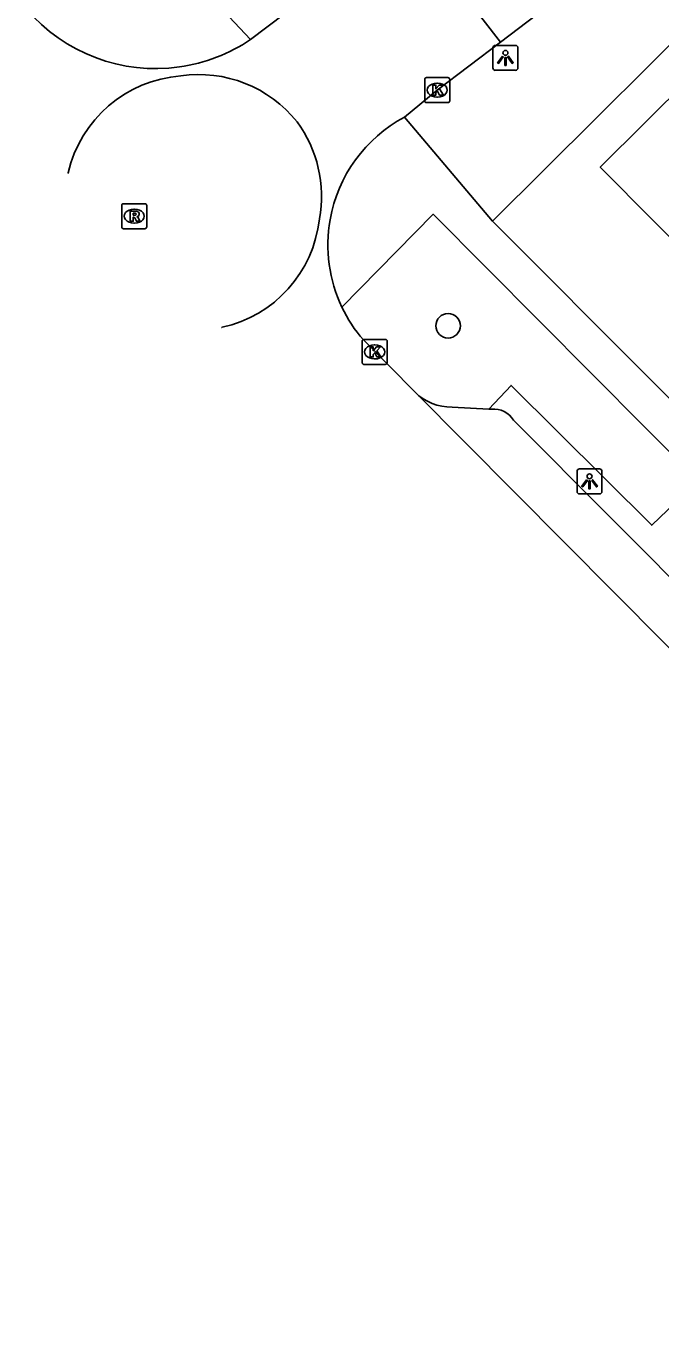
# Model space of a CAD drawing. Extents: x 159961 to 160856, y 382704 to 383353.
# Drawn here: x 160025.3 to 160050.6, y 383106.2 to 383159 of the extents above; entities that cross this region are included whole.
import ezdxf

# ---------------------------------------------------------------- set-up
doc = ezdxf.new("R2010")
doc.units = 0
for name, color, linetype in [('IMGEO_Boom', 7, 'Continuous'), ('IMGEO_Kolk', 7, 'Continuous'), ('IMGEO_Lichtpunt', 7, 'Continuous'), ('IMGEO_Pand', 7, 'Continuous'), ('IMGEO_Parkeervlak_open', 7, 'Continuous'), ('IMGEO_Rijbaan_lokaal_open', 7, 'Continuous'), ('IMGEO_Rioolput', 7, 'Continuous'), ('IMGEO_Voetpad_open', 7, 'Continuous')]:
    doc.layers.add(name, color=color, linetype=linetype)

msp = doc.modelspace()

# ---------------------------------------------------------------- linework, layer by layer
at = {"layer": 'IMGEO_Boom'}
msp.add_circle((160042.113, 383147.006), 0.489, dxfattribs=at)
at = {"layer": 'IMGEO_Kolk'}
for p, q in [((160041.179, 383155.999), (160041.179, 383156.851)), ((160041.254, 383156.925), (160042.106, 383156.925)), ((160041.667, 383156.705), (160041.692, 383156.705)), ((160042.18, 383156.851), (160042.18, 383155.999)), ((160041.69, 383156.145), (160041.665, 383156.145)), ((160042.106, 383155.925), (160041.254, 383155.925)), ((160038.752, 383146.463), (160039.604, 383146.463)), ((160038.677, 383145.537), (160038.677, 383146.389)), ((160039.165, 383146.243), (160039.19, 383146.243)), ((160039.678, 383146.389), (160039.678, 383145.537)), ((160039.604, 383145.463), (160038.752, 383145.463)), ((160039.188, 383145.683), (160039.163, 383145.683))]:
    msp.add_line(p, q, dxfattribs=at)
for points in [[(160041.179, 383155.999), (160041.179, 383156.851)], [(160041.254, 383156.925), (160042.106, 383156.925)], [(160041.5, 383156.625), (160041.623, 383156.625), (160041.623, 383156.474), (160041.753, 383156.625), (160041.917, 383156.625), (160041.771, 383156.474), (160041.924, 383156.225), (160041.772, 383156.225), (160041.687, 383156.389), (160041.623, 383156.322), (160041.623, 383156.225), (160041.5, 383156.225), (160041.5, 383156.625)], [(160042.18, 383156.851), (160042.18, 383155.999)], [(160042.106, 383155.925), (160041.254, 383155.925)], [(160038.752, 383146.463), (160039.604, 383146.463)], [(160038.677, 383145.537), (160038.677, 383146.389)], [(160038.998, 383146.163), (160039.121, 383146.163), (160039.121, 383146.012), (160039.251, 383146.163), (160039.415, 383146.163), (160039.269, 383146.012), (160039.422, 383145.763), (160039.27, 383145.763), (160039.185, 383145.927), (160039.121, 383145.86), (160039.121, 383145.763), (160038.998, 383145.763), (160038.998, 383146.163)], [(160039.678, 383146.389), (160039.678, 383145.537)], [(160039.604, 383145.463), (160038.752, 383145.463)]]:
    msp.add_lwpolyline(points, dxfattribs=at)
for centre, start, end in [((160041.256, 383156.849), 91.552, 178.448), ((160041.256, 383156.849), 91.552, 178.448), ((160042.104, 383156.849), 1.552, 88.448), ((160042.104, 383156.849), 1.552, 88.448), ((160041.256, 383156.001), 181.552, 268.448), ((160041.256, 383156.001), 181.552, 268.448), ((160042.104, 383156.001), 271.552, 358.448), ((160042.104, 383156.001), 271.552, 358.448), ((160038.754, 383146.387), 91.552, 178.448), ((160038.754, 383146.387), 91.552, 178.448), ((160039.602, 383146.387), 1.552, 88.448), ((160039.602, 383146.387), 1.552, 88.448), ((160038.754, 383145.539), 181.552, 268.448), ((160038.754, 383145.539), 181.552, 268.448), ((160039.602, 383145.539), 271.552, 358.448), ((160039.602, 383145.539), 271.552, 358.448)]:
    msp.add_arc(centre, 0.0765, start, end, dxfattribs=at)
for centre, major_axis, ratio, start_param, end_param in [((160041.666, 383156.425), (-0.387, 0.002), 0.722429, 4.712389, 7.853982), ((160041.691, 383156.425), (-0.39, 0.002), 0.717154, 1.570796, 4.712389), ((160039.164, 383145.963), (-0.387, 0.002), 0.722429, 4.712389, 7.853982), ((160039.189, 383145.963), (-0.39, 0.002), 0.717154, 1.570796, 4.712389)]:
    msp.add_ellipse(centre, major_axis=major_axis, ratio=ratio, start_param=start_param, end_param=end_param, dxfattribs=at)
at = {"layer": 'IMGEO_Lichtpunt'}
for p, q in [((160043.905, 383158.117), (160043.905, 383157.31)), ((160043.905, 383158.117), (160043.905, 383157.31)), ((160044.807, 383158.212), (160043.999, 383158.212)), ((160044.807, 383158.212), (160043.999, 383158.212)), ((160044.901, 383157.31), (160044.901, 383158.117)), ((160044.901, 383157.31), (160044.901, 383158.117)), ((160043.999, 383157.216), (160044.807, 383157.216)), ((160043.999, 383157.216), (160044.807, 383157.216)), ((160047.263, 383141.191), (160047.263, 383140.384)), ((160047.263, 383141.191), (160047.263, 383140.384)), ((160048.165, 383141.286), (160047.357, 383141.286)), ((160048.165, 383141.286), (160047.357, 383141.286)), ((160048.259, 383140.384), (160048.259, 383141.191)), ((160048.259, 383140.384), (160048.259, 383141.191)), ((160047.357, 383140.29), (160048.165, 383140.29)), ((160047.357, 383140.29), (160048.165, 383140.29))]:
    msp.add_line(p, q, dxfattribs=at)
for points in [[(160044.279, 383157.781), (160044.318, 383157.753), (160044.13, 383157.491), (160044.092, 383157.518), (160044.279, 383157.781)], [(160044.381, 383157.733), (160044.428, 383157.733), (160044.428, 383157.411), (160044.381, 383157.411), (160044.381, 383157.733)], [(160044.491, 383157.753), (160044.529, 383157.78), (160044.716, 383157.518), (160044.677, 383157.49), (160044.491, 383157.753)], [(160047.637, 383140.855), (160047.676, 383140.827), (160047.488, 383140.565), (160047.45, 383140.592), (160047.637, 383140.855)], [(160047.739, 383140.807), (160047.786, 383140.807), (160047.786, 383140.485), (160047.739, 383140.485), (160047.739, 383140.807)], [(160047.849, 383140.827), (160047.887, 383140.854), (160048.074, 383140.592), (160048.035, 383140.564), (160047.849, 383140.827)]]:
    msp.add_lwpolyline(points, dxfattribs=at)
for centre in [(160044.404, 383157.915), (160047.762, 383140.989)]:
    msp.add_circle(centre, 0.0994, dxfattribs=at)
for centre, start, end in [((160043.999, 383158.117), 90, 180), ((160043.999, 383158.117), 90, 180), ((160044.807, 383158.117), 0, 90), ((160044.807, 383158.117), 0, 90), ((160043.999, 383157.31), 180, 270), ((160043.999, 383157.31), 180, 270), ((160044.807, 383157.31), 270, 0), ((160044.807, 383157.31), 270, 360), ((160047.357, 383141.191), 90, 180), ((160047.357, 383141.191), 90, 180), ((160048.165, 383141.191), 0, 90), ((160048.165, 383141.191), 0, 90), ((160047.357, 383140.384), 180, 270), ((160047.357, 383140.384), 180, 270), ((160048.165, 383140.384), 270, 0), ((160048.165, 383140.384), 270, 360)]:
    msp.add_arc(centre, 0.0946, start, end, dxfattribs=at)
at = {"layer": 'IMGEO_Pand'}
msp.add_lwpolyline([(160052.491, 383149.02), (160048.19, 383153.34), (160055.334, 383160.453), (160056.188, 383161.303), (160058.261, 383159.221), (160060.513, 383156.97), (160058.428, 383154.924)], dxfattribs=at)
at = {"layer": 'IMGEO_Parkeervlak_open'}
msp.add_lwpolyline([(160043.734, 383143.677), (160042.275, 383143.756)], dxfattribs=at)
msp.add_arc((160042.245, 383145.826), 2.071, 225.4016, 270.8359, dxfattribs=at)
at = {"layer": 'IMGEO_Rijbaan_lokaal_open'}
for points in [[(160040.459, 383163.171), (160034.222, 383158.444)], [(160044.201, 383158.337), (160040.459, 383163.171)], [(160046.358, 383159.974), (160044.201, 383158.337)], [(160040.37, 383155.349), (160041.68, 383156.425), (160044.201, 383158.337)], [(160040.791, 383144.352), (160038.73, 383146.44)], [(160078.584, 383106.298), (160040.791, 383144.352)]]:
    msp.add_lwpolyline(points, dxfattribs=at)
for centre, radius, start, end in [((160030.427, 383164.079), 6.793, 220.5695, 278.1091), ((160030.373, 383164.226), 6.946, 278.3808, 303.6536), ((160031.836, 383151.976), 5.036, 94.5552, 166.8294), ((160032.146, 383152.003), 5.045, 38.7617, 98.0957), ((160032.015, 383152.185), 5.038, 349.5842, 36.2091), ((160043.104, 383150.242), 5.793, 118.1611, 170.0567), ((160032.169, 383152.066), 5.343, 168.5764, 168.8865), ((160032.016, 383151.813), 4.983, 282.4003, 353.7893), ((160043.112, 383150.241), 5.801, 170.0631, 205.4056), ((160043.081, 383150.222), 5.765, 205.3689, 220.9975), ((160032.093, 383152.187), 5.334, 280.4508, 280.7264)]:
    msp.add_arc(centre, radius, start, end, dxfattribs=at)
at = {"layer": 'IMGEO_Rioolput'}
for p, q in [((160029.075, 383150.96), (160029.075, 383151.812)), ((160029.15, 383151.886), (160030.002, 383151.886)), ((160030.076, 383151.812), (160030.076, 383150.96)), ((160029.563, 383151.666), (160029.588, 383151.666)), ((160030.002, 383150.886), (160029.15, 383150.886)), ((160029.586, 383151.106), (160029.561, 383151.106))]:
    msp.add_line(p, q, dxfattribs=at)
for points in [[(160029.075, 383150.96), (160029.075, 383151.812)], [(160029.15, 383151.886), (160030.002, 383151.886)], [(160030.076, 383151.812), (160030.076, 383150.96)], [(160029.664, 383151.584), (160029.412, 383151.586), (160029.412, 383151.186)], [(160029.412, 383151.186), (160029.536, 383151.186), (160029.536, 383151.348), (160029.547, 383151.348)], [(160029.59, 383151.505), (160029.536, 383151.505), (160029.536, 383151.424)], [(160029.536, 383151.424), (160029.588, 383151.424)], [(160029.594, 383151.319), (160029.665, 383151.186), (160029.805, 383151.186), (160029.74, 383151.312)], [(160030.002, 383150.886), (160029.15, 383150.886)]]:
    msp.add_lwpolyline(points, dxfattribs=at)
for centre, radius, start, end in [((160029.152, 383151.81), 0.0765, 91.552, 178.448), ((160029.152, 383151.81), 0.0765, 91.552, 178.448), ((160030, 383151.81), 0.0765, 1.552, 88.448), ((160030, 383151.81), 0.0765, 1.552, 88.448), ((160029.546, 383151.295), 0.0533, 26.0293, 88.6989), ((160029.572, 383151.613), 0.19, 274.7715, 282.9687), ((160029.596, 383151.409), 0.0964, 77.0061, 93.1865), ((160029.61, 383151.466), 0.0378, 276.6634, 79.6772), ((160029.663, 383151.474), 0.109, 350.3612, 89.416), ((160029.661, 383151.474), 0.112, 277.5842, 350.9817), ((160029.645, 383151.259), 0.108, 29.5134, 73.7905), ((160029.152, 383150.962), 0.0765, 181.552, 268.448), ((160029.152, 383150.962), 0.0765, 181.552, 268.448), ((160030, 383150.962), 0.0765, 271.552, 358.448), ((160030, 383150.962), 0.0765, 271.552, 358.448)]:
    msp.add_arc(centre, radius, start, end, dxfattribs=at)
for centre, major_axis, ratio, start_param, end_param in [((160029.562, 383151.386), (-0.387, 0.002), 0.722429, 4.712389, 7.853982), ((160029.587, 383151.386), (-0.39, 0.002), 0.717154, 1.570796, 4.712389)]:
    msp.add_ellipse(centre, major_axis=major_axis, ratio=ratio, start_param=start_param, end_param=end_param, dxfattribs=at)
at = {"layer": 'IMGEO_Voetpad_open'}
for points in [[(160043.886, 383151.186), (160054.318, 383161.568), (160054.98, 383162.099), (160069.776, 383173.027), (160139.659, 383226.049), (160145.341, 383230.36)], [(160030.576, 383162.332), (160034.222, 383158.444)], [(160040.37, 383155.349), (160043.886, 383151.186)], [(160043.734, 383143.677), (160044.63, 383144.624), (160050.249, 383139.036), (160052.096, 383140.815), (160041.52, 383151.467), (160037.872, 383147.752)], [(160043.886, 383151.186), (160088.71, 383106.25)], [(160043.848, 383143.67), (160043.734, 383143.677)], [(160068.073, 383119.8), (160044.728, 383143.24)]]:
    msp.add_lwpolyline(points, dxfattribs=at)
msp.add_arc((160043.944, 383142.751), 0.924, 31.9576, 95.9588, dxfattribs=at)

doc.saveas('drawing.dxf')
